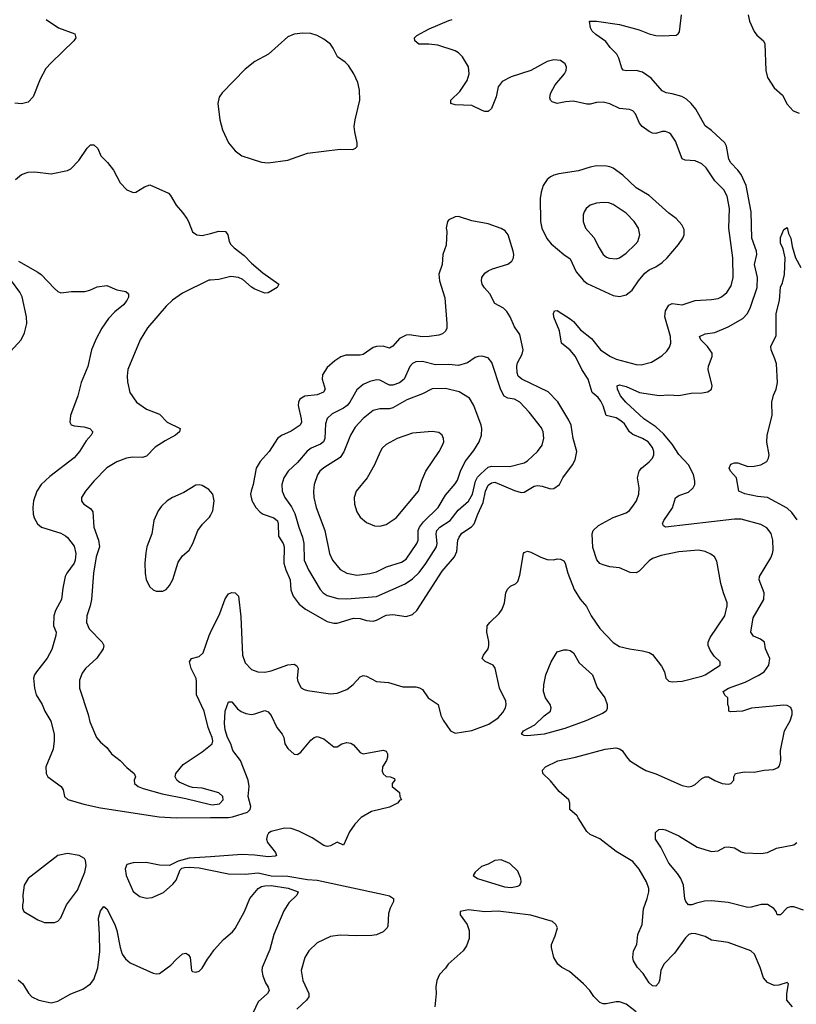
# Model space of a CAD drawing. Header units: inches. Extents: x 1834610 to 2027685, y 642842 to 774116.
# Tile 436 of 632: x 1928839 to 1933565, y 718865 to 724860. Entities that reach past the tile are written whole.
import ezdxf

# ---------------------------------------------------------------- set-up
doc = ezdxf.new("R2010")
doc.units = ezdxf.units.IN
doc.header["$MEASUREMENT"] = 0
for name, color, linetype in [('B9721', 7, 'Continuous'), ('B9722', 7, 'Continuous'), ('B9731', 7, 'Continuous'), ('B9732', 7, 'Continuous')]:
    doc.layers.add(name, color=color, linetype=linetype)

msp = doc.modelspace()

# ---------------------------------------------------------------- linework, layer by layer
at = {"layer": 'B9721', "color": 5, "elevation": 460}
msp.add_lwpolyline([(1929130, 719783.2), (1929070.7, 719770), (1928890.6, 719630), (1928864.9, 719590), (1928858, 719530), (1928860.7, 719490), (1928856, 719470), (1928856, 719450), (1928864.7, 719430), (1928950, 719378.8), (1928990, 719362.8), (1929050, 719364), (1929070, 719371), (1929089.4, 719390.6), (1929123.7, 719470), (1929190, 719559.1), (1929236, 719670), (1929242.7, 719710), (1929239.6, 719739.6), (1929232.5, 719752.5), (1929201.6, 719770)], close=True, dxfattribs=at)
at = {"layer": 'B9721', "color": 5}
for points, elevation in [([(1930000, 719763.3), (1929870, 719754), (1929804.1, 719735.9), (1929750.8, 719709.2), (1929690, 719711.8), (1929607.9, 719727.9), (1929530, 719727), (1929490, 719715.4), (1929479.7, 719690), (1929486.8, 719650), (1929530, 719552.4), (1929570, 719522.3), (1929610, 719510.3), (1929644, 719516), (1929714, 719546), (1929770, 719596), (1929790, 719621), (1929815.5, 719684.5), (1929826, 719694), (1929841.6, 719698.4), (1929870, 719699.5), (1929930, 719694.9), (1930000, 719681)], 460), ([(1928830, 719014.4), (1928857.1, 718990), (1928892.6, 718932.6), (1928913, 718910), (1928954.8, 718890), (1929030, 718874.9), (1929070, 718884.9), (1929150, 718928.2), (1929222.4, 718957.6), (1929269.2, 718990), (1929290, 719016), (1929313.6, 719086.4), (1929326.7, 719186.7), (1929325.3, 719290), (1929317.4, 719390), (1929330, 719434.8), (1929350, 719461), (1929370, 719446.8), (1929418, 719350), (1929430, 719314.8), (1929449.2, 719210), (1929462.2, 719170), (1929482, 719142), (1929510, 719118.2), (1929650, 719055.2), (1929670, 719050.2), (1929690, 719052.4), (1929757.6, 719102.4), (1929790, 719138), (1929830, 719172), (1929850, 719175.5), (1929866.4, 719166.4), (1929877.1, 719150), (1929884.9, 719070), (1929890, 719064), (1929910, 719060.5), (1929930, 719067), (1929950, 719084.9), (1929981.1, 719138.9), (1930000, 719164.8)], 440)]:
    msp.add_lwpolyline(points, dxfattribs=dict(at, elevation=elevation))
at = {"layer": 'B9722', "color": 5}
for points, elevation in [([(1928999.9, 724859.9), (1929074.8, 724810), (1929173.5, 724773.5), (1929180.5, 724750), (1929168.4, 724730), (1929030, 724597.6), (1928998.2, 724561.8), (1928962.5, 724497.5), (1928920.5, 724390), (1928890, 724358), (1928850, 724347), (1928810, 724352)], 480), ([(1928813.1, 723886.9), (1928850, 723916.3), (1928890, 723930.6), (1928930, 723933.4), (1929030, 723920.5), (1929130, 723940.7), (1929150, 723950.8), (1929198.7, 724001.3), (1929250, 724078), (1929270, 724098), (1929290, 724098), (1929314.6, 724074.6), (1929333.4, 724030), (1929374, 723990), (1929410, 723942.8), (1929450, 723866.8), (1929490, 723824), (1929530, 723807.3), (1929546, 723810), (1929598.6, 723841.4), (1929630, 723853.4), (1929743.4, 723803.4), (1929755.8, 723790), (1929790.2, 723730.2), (1929830, 723686.7), (1929854.9, 723650), (1929867, 723630), (1929890, 723568), (1929916, 723550), (1929950, 723545.2), (1930000, 723558.3)], 480), ([(1928830.8, 723390), (1928950, 723322), (1928970, 723307.7), (1929050, 723222), (1929070, 723204.9), (1929090, 723197.3), (1929154.8, 723205.2), (1929234.9, 723205.1), (1929266.3, 723213.7), (1929310, 723234), (1929370, 723241), (1929430, 723214.8), (1929484, 723204), (1929501, 723190), (1929500.5, 723170), (1929490.4, 723150), (1929470, 723124.2), (1929418.3, 723081.7), (1929378.9, 723041.1), (1929338.6, 722981.5), (1929304.3, 722915.7), (1929275.6, 722850), (1929252.8, 722747.3), (1929212.9, 722650), (1929191.8, 722570), (1929148.5, 722450), (1929143, 722410), (1929152.8, 722392.8), (1929170, 722386.7), (1929230, 722381.6), (1929264.7, 722370), (1929282.8, 722350), (1929274, 722330), (1929244, 722296), (1929202, 722230), (1929170, 722193), (1929021.8, 722078.1), (1928968.4, 722030), (1928942, 721990), (1928923.1, 721930), (1928918.3, 721890), (1928919.6, 721850), (1928926, 721826), (1928946, 721790), (1928970.8, 721770), (1929090, 721733.1), (1929117, 721717), (1929130, 721706.7), (1929170, 721654.4), (1929179.8, 721610), (1929176.4, 721570), (1929170.1, 721550), (1929124.7, 721490), (1929115.2, 721470), (1929100.6, 721399.4), (1929094, 721330), (1929057.2, 721262.8), (1929046, 721230), (1929043.6, 721170), (1929059.7, 721130), (1929058.9, 721110), (1929033.9, 721026.1), (1929006.7, 720973.3), (1928940.2, 720890), (1928927.9, 720870), (1928922.4, 720850), (1928928.3, 720790), (1928938.6, 720750), (1928976, 720690), (1928992.2, 720650), (1929028.2, 720588.2), (1929049.1, 720510), (1929048.9, 720470), (1929041.7, 720418.3), (1928998.7, 720310), (1928999.5, 720270), (1929010, 720250.6), (1929090.5, 720190), (1929103, 720170), (1929110.5, 720130), (1929132.6, 720112.6), (1929230, 720082.6), (1929330, 720061.2), (1929687.2, 720007.2), (1929790, 720000.7), (1930000, 720001.8)], 460), ([(1928738.2, 722790), (1928847.6, 722910), (1928867.3, 722952.7), (1928881.1, 723010), (1928879.7, 723050), (1928853.2, 723173.2), (1928840, 723200), (1928789.6, 723270)], 460), ([(1930000, 723274.3), (1929990, 723273.6), (1929830, 723194.6), (1929768.9, 723151.1), (1929730, 723115.1), (1929617.2, 722982.8), (1929572.2, 722910), (1929497, 722730), (1929492, 722690), (1929494.7, 722654.7), (1929509, 722589), (1929550.5, 722530), (1929610, 722488.7), (1929690, 722458.7), (1929737.1, 722410), (1929814.4, 722370), (1929811.8, 722350), (1929786.5, 722330), (1929724, 722296), (1929664, 722256), (1929610, 722201.2), (1929585.9, 722194.1), (1929524.7, 722195.3), (1929489.4, 722190.6), (1929430, 722166.8), (1929370, 722131.9), (1929289, 722050), (1929239.5, 721990), (1929215.3, 721950), (1929214, 721930), (1929219.9, 721919.9), (1929228, 721910), (1929270, 721883.6), (1929283, 721863), (1929290.2, 721770), (1929318.7, 721690), (1929324.8, 721650), (1929303.5, 721590), (1929288.5, 721490), (1929276.5, 721330), (1929268.4, 721290), (1929247.6, 721230), (1929244.7, 721190), (1929262.2, 721150), (1929340.8, 721070), (1929350.2, 721050), (1929346.5, 721030), (1929308.6, 720971.4), (1929238.9, 720910), (1929218.4, 720881.6), (1929201.8, 720838.2), (1929201.7, 720790), (1929255.5, 720630), (1929265.7, 720585.7), (1929305.7, 720490), (1929330, 720461.3), (1929368.2, 720428.2), (1929396.4, 720390), (1929450.5, 720350), (1929490, 720307.7), (1929536, 720270), (1929542.8, 720250), (1929536.3, 720230), (1929538, 720210), (1929560.7, 720190), (1929590, 720179), (1929706.1, 720146.1), (1929850, 720117.5), (1930000, 720081.5)], 480), ([(1930000, 721987), (1929990, 721999.7), (1929950, 722023.9), (1929930, 722028.6), (1929910, 722025.1), (1929838.4, 721981.6), (1929768.9, 721951.1), (1929735.3, 721930), (1929702.2, 721897.8), (1929681.1, 721870), (1929654.9, 721810), (1929642.6, 721730), (1929612.7, 721650), (1929605.8, 721614.1), (1929599.5, 721550), (1929601.3, 721490), (1929608.9, 721448.9), (1929630, 721407.3), (1929650, 721388), (1929670, 721380.5), (1929710, 721380.5), (1929730, 721390.7), (1929750, 721414), (1929770, 721450.8), (1929803, 721557), (1929830, 721594.9), (1929870, 721630.6), (1929892.2, 721670), (1929922, 721750), (1929951.7, 721788.3), (1929994, 721830), (1930000, 721841.5)], 520), ([(1930000, 720514.6), (1929985.8, 720550), (1929960.5, 720650), (1929914.1, 720750), (1929915.4, 720830), (1929911.8, 720848.2), (1929881.9, 720910), (1929872, 720950), (1929883.6, 720970), (1929930, 720983.5), (1929955.2, 721004.8), (1929991.1, 721110), (1930000, 721128.2)], 480), ([(1930000, 720166.7), (1929950, 720180.2), (1929890, 720185.2), (1929870, 720191.3), (1929810, 720218.2), (1929795.1, 720230), (1929784.7, 720250), (1929788.2, 720270), (1929834.4, 720325.6), (1929950, 720401.1), (1930000, 720442.1)], 480)]:
    msp.add_lwpolyline(points, dxfattribs=dict(at, elevation=elevation))
at = {"layer": 'B9731', "color": 5}
for points, elevation in [([(1930914.9, 720000), (1930878.6, 719961.4), (1930845.7, 719914.3), (1930810, 719833.2), (1930770, 719852.3), (1930730.3, 719829.7), (1930710, 719826.6), (1930690, 719832.6), (1930618.2, 719878.2), (1930538.1, 719918.1), (1930490, 719934.6), (1930450, 719937.8), (1930370, 719917.2), (1930353.9, 719906.1), (1930343.9, 719890), (1930340.2, 719870), (1930346.7, 719850), (1930395.6, 719790), (1930402, 719770), (1930394, 719766), (1930350, 719763.2), (1930270, 719773.3), (1930190, 719776.8), (1930000, 719763.3)], 460), ([(1933542, 718850), (1933508.7, 718890), (1933508.7, 718930), (1933518, 718990), (1933510, 718998), (1933459.1, 718980.9), (1933430, 718979.3), (1933390, 718997.2), (1933366.2, 719026.2), (1933345.4, 719090), (1933311.1, 719170), (1933289.6, 719190), (1933150, 719240.8), (1933050, 719254.5), (1933010, 719277), (1932953.6, 719293.6), (1932930, 719295.3), (1932910.7, 719290), (1932890.4, 719270), (1932823.8, 719176.2), (1932758.7, 719110), (1932741.7, 719070), (1932733.7, 719010), (1932726.7, 718993.3), (1932710, 718976), (1932690, 718977), (1932670, 718996.2), (1932632.4, 719052.4), (1932598, 719090), (1932573.6, 719130), (1932569.6, 719150), (1932575.1, 719190), (1932595.1, 719230), (1932601.1, 719290), (1932627, 719350), (1932634.6, 719445.4), (1932658, 719510), (1932667.2, 719550), (1932668.5, 719570), (1932654.2, 719610), (1932610, 719687.6), (1932570, 719734), (1932470, 719795.6), (1932370, 719871.6), (1932310, 719898.7), (1932290, 719917.6), (1932238.6, 720000)], 460), ([(1933610, 719437.3), (1933550, 719458.4), (1933530, 719459.2), (1933510, 719452.6), (1933470, 719409.6), (1933450, 719409.2), (1933443.5, 719430), (1933429.1, 719449.1), (1933390, 719471.9), (1933351.8, 719471.8), (1933290, 719455.7), (1933270, 719454.8), (1933150, 719483.9), (1933050, 719495.7), (1933007.7, 719492.3), (1932958.6, 719481.4), (1932930, 719469.7), (1932909.6, 719469.6), (1932892.7, 719490), (1932886.6, 719506.6), (1932878.5, 719590), (1932862.7, 719630), (1932842, 719662), (1932790, 719724.5), (1932740.9, 719820.9), (1932709, 719870), (1932709.1, 719910.9), (1932728, 719930), (1932749.5, 719930.5), (1932770, 719926.8), (1932850.7, 719890), (1932962, 719822), (1933050, 719794.9), (1933090, 719799.5), (1933130, 719822.4), (1933150, 719823.7), (1933190, 719816.9), (1933230, 719793.4), (1933250, 719786.7), (1933350, 719783.6), (1933391, 719789), (1933445.3, 719814.7), (1933550, 719834.9), (1933569.6, 719850)], 440), ([(1930000, 719681), (1930110, 719659.2), (1930210, 719657.7), (1930290, 719664.4), (1930370, 719646.3), (1930470, 719645), (1930590, 719625.6), (1930650, 719620.6), (1931054.4, 719534.4), (1931090, 719524.9), (1931114, 719510), (1931113, 719490), (1931092.7, 719450), (1931082.6, 719417.4), (1931079, 719341), (1931075.5, 719330), (1931050, 719305.6), (1931010, 719287.6), (1930982.9, 719282.9), (1930890, 719280.9), (1930790, 719286), (1930730, 719278.7), (1930650, 719239.6), (1930597.6, 719190), (1930574.6, 719150), (1930551.5, 719070), (1930561.8, 719010), (1930597.8, 718930), (1930598.6, 718910), (1930584.6, 718890), (1930525.3, 718834.7)], 460), ([(1930000, 719164.8), (1930023.2, 719196.8), (1930079.6, 719260.4), (1930133.7, 719306.3), (1930150, 719326.5), (1930206.3, 719430), (1930240.3, 719510), (1930291, 719570), (1930310, 719581.7), (1930330, 719587.1), (1930370, 719587.4), (1930472.9, 719572.9), (1930534, 719550), (1930526, 719530), (1930477.5, 719482.5), (1930445.7, 719434.3), (1930384.6, 719290), (1930360.8, 719199.2), (1930315.2, 719090), (1930313.2, 719070), (1930319.1, 719039.1), (1930335.4, 718995.4), (1930350.4, 718969.6), (1930357.6, 718950), (1930355.4, 718944.6), (1930346, 718930), (1930290, 718879.6), (1930257.8, 718810)], 440), ([(1932590, 718819.7), (1932530, 718866.6), (1932490, 718879.7), (1932470, 718880.5), (1932407.8, 718867.8), (1932390, 718867.6), (1932370, 718875.1), (1932333.3, 718913.3), (1932309.2, 718950), (1932270, 718989.3), (1932185.4, 719065.4), (1932139, 719090), (1932113.2, 719110), (1932089.3, 719150), (1932075.1, 719210), (1932076, 719230), (1932098, 719282), (1932111.8, 719330), (1932101.6, 719350), (1932081.3, 719370), (1931950, 719408), (1931750, 719431.8), (1931670, 719427.9), (1931570, 719440.3), (1931518.8, 719430), (1931519.1, 719410), (1931562.8, 719350), (1931574.4, 719314.4), (1931573.7, 719266.3), (1931559.1, 719220.9), (1931538, 719190), (1931446, 719110), (1931430, 719084), (1931393.2, 719046.8), (1931377.3, 719010), (1931370.7, 718970.7), (1931373, 718930), (1931364.4, 718850)], 480)]:
    msp.add_lwpolyline(points, dxfattribs=dict(at, elevation=elevation))
at = {"layer": 'B9731', "color": 5, "elevation": 480}
msp.add_lwpolyline([(1931770, 719745.2), (1931730, 719741.2), (1931690, 719717.2), (1931650, 719704), (1931611, 719670), (1931598.8, 719650), (1931624.9, 719630), (1931790, 719580.2), (1931830, 719575.8), (1931870, 719583.6), (1931882.9, 719590), (1931891.6, 719610), (1931889.6, 719630), (1931870, 719675.3), (1931822, 719722)], close=True, dxfattribs=at)
at = {"layer": 'B9732', "color": 5}
for points, elevation in [([(1932238.6, 720000), (1932231.5, 720011.5), (1932187.6, 720050), (1932188, 720090), (1932181.3, 720110), (1932121.2, 720161.2), (1932070, 720225.1), (1932023.5, 720270), (1932021.1, 720290), (1932038.9, 720310), (1932113.5, 720346.5), (1932222.4, 720370), (1932401.5, 720418.5), (1932467.2, 720427.2), (1932490, 720420.6), (1932506.3, 720410), (1932531.1, 720371.1), (1932550, 720350.3), (1932610.5, 720310), (1932650, 720288.8), (1932710, 720268.5), (1932870, 720196.4), (1932910, 720188.4), (1932930, 720192.7), (1932950, 720203.8), (1932990, 720240.3), (1933010.3, 720250.3), (1933030.3, 720250.3), (1933070, 720227.3), (1933114, 720210), (1933150, 720206), (1933166, 720210), (1933186, 720230), (1933186, 720250), (1933195.3, 720270), (1933250, 720281.3), (1933310, 720279.1), (1933370, 720290.2), (1933425.9, 720294.1), (1933454.3, 720305.7), (1933462.7, 720317.3), (1933471.3, 720348.7), (1933469.7, 720410.2), (1933493.7, 720530), (1933529, 720591), (1933540.8, 720630), (1933540.8, 720650), (1933532.5, 720672.5), (1933510, 720683.7), (1933490, 720686.8), (1933292.8, 720667.2), (1933238, 720650), (1933165.8, 720645.8), (1933155.3, 720650), (1933154.6, 720674.6), (1933148, 720690), (1933148, 720730), (1933130, 720748), (1933121.2, 720770), (1933152.7, 720790), (1933253.5, 720826.5), (1933333.8, 720866.2), (1933369.7, 720890), (1933398, 720930), (1933404, 720970), (1933377.7, 721030), (1933371.1, 721070), (1933348.1, 721088.1), (1933305.9, 721105.9), (1933288.3, 721130), (1933302.2, 721217.8), (1933368.2, 721330), (1933369.7, 721370), (1933339.6, 721450), (1933340.7, 721470), (1933410, 721584), (1933421.3, 721610), (1933424.7, 721630), (1933422, 721690), (1933411.9, 721731.9), (1933385.2, 721765.2), (1933350, 721786.3), (1933230, 721819.2), (1933190, 721819.4), (1932770, 721769.8), (1932757.5, 721777.5), (1932752, 721790), (1932759.7, 721810), (1932812.1, 721887.9), (1932830.9, 721949.1), (1932850, 721963.7), (1932910, 721982), (1932938.5, 722010), (1932947.4, 722030), (1932948.8, 722050), (1932939.4, 722090), (1932910, 722149.7), (1932850, 722211.6), (1932810, 722274.9), (1932758, 722338), (1932710, 722381), (1932637.2, 722430), (1932526.9, 722530), (1932495.8, 722570), (1932477, 722610), (1932475.3, 722630), (1932490, 722635.5), (1932530, 722626.7), (1932610.1, 722590.1), (1932730, 722571.2), (1932790, 722574.9), (1932850, 722571.6), (1932924.9, 722584.9), (1932991.8, 722588.2), (1933026, 722594), (1933048.7, 722610), (1933052.7, 722630), (1933029.7, 722730), (1933031, 722750), (1933053, 722810), (1933052.8, 722830), (1933025.1, 722870), (1932984, 722910), (1932977, 722930), (1933010, 722947.4), (1933070, 722955.9), (1933151.5, 722990), (1933239.3, 723040.7), (1933268.5, 723070), (1933286.8, 723110), (1933326.6, 723230), (1933328.4, 723290), (1933311.3, 723370), (1933326.1, 723430), (1933324.2, 723450), (1933295.2, 723530), (1933290.4, 723690), (1933259.6, 723850), (1933230, 723916.1), (1933210, 723943.8), (1933167.8, 723987.8), (1933155, 724010), (1933141, 724090), (1933131.3, 724110), (1933050, 724184.2), (1933010, 724214.3), (1932954.3, 724314.3), (1932925.6, 724350), (1932896.7, 724376.6), (1932869, 724391), (1932810, 724408.9), (1932774.3, 724414.3), (1932750, 724426), (1932683, 724503), (1932630, 724541), (1932590, 724549.7), (1932530, 724547.3), (1932512.1, 724552.1), (1932503.9, 724563.9), (1932486.1, 724626.1), (1932473.3, 724650), (1932433, 724690), (1932405.9, 724725.9), (1932345.1, 724770), (1932323.6, 724790), (1932312.3, 724810), (1932306, 724850), (1932349.3, 724850.7), (1932490, 724830.3), (1932610, 724797.7), (1932670, 724773.8), (1932710, 724764), (1932750, 724760.9), (1932833.6, 724766.4), (1932846.8, 724773.2), (1932853.8, 724786.2), (1932867.6, 724890)], 460), ([(1933271.7, 724888.3), (1933280.2, 724850), (1933308.6, 724788.6), (1933325.1, 724765.1), (1933366, 724730), (1933373.2, 724713.2), (1933380.1, 724550), (1933390, 724506.7), (1933430, 724444.2), (1933480.7, 724400.7), (1933510, 724345.5), (1933545.7, 724305.7), (1933582, 724290)], 460), ([(1930000, 721128.2), (1930056.7, 721243.4), (1930090, 721332.7), (1930110, 721363.1), (1930130, 721372), (1930150.2, 721370.2), (1930170.3, 721350), (1930184, 721224), (1930195.5, 720990), (1930210, 720943), (1930250, 720903.1), (1930289, 720889), (1930330, 720887.9), (1930370, 720895.9), (1930470, 720932.7), (1930510, 720936), (1930525.1, 720925.1), (1930532.8, 720910), (1930527.9, 720850), (1930531.6, 720830), (1930552.4, 720792.4), (1930570, 720781.1), (1930590, 720775.6), (1930730, 720755.2), (1930770, 720759.5), (1930830, 720780.9), (1930868.6, 720811.4), (1930910, 720858.7), (1930930, 720867.4), (1930950, 720863.6), (1931010, 720830.3), (1931083.4, 720823.4), (1931170, 720798), (1931250, 720796.9), (1931272.7, 720792.7), (1931290, 720782), (1931324.9, 720730), (1931384.9, 720690), (1931402.8, 720622.8), (1931415.2, 720595.2), (1931461, 720530), (1931490, 720516.3), (1931590, 720532), (1931693.6, 720570), (1931751.3, 720610), (1931778.7, 720641.3), (1931795.8, 720670), (1931800.5, 720690), (1931798.3, 720710), (1931759.7, 720790), (1931732.4, 720912.4), (1931719.7, 720930), (1931672.3, 720952.3), (1931654, 720970), (1931660.9, 720990), (1931689.7, 721030), (1931694.3, 721050), (1931694.2, 721074.2), (1931682.4, 721130), (1931684.7, 721170), (1931699.7, 721190), (1931756.3, 721243.7), (1931775.3, 721270), (1931788.8, 721310), (1931797.7, 721370), (1931807.1, 721392.9), (1931826.6, 721410), (1931855.9, 721424.1), (1931870, 721439.1), (1931882.6, 721477.4), (1931906, 721610), (1931910, 721616.3), (1931930, 721623.1), (1931950, 721617.4), (1932010, 721586.5), (1932050, 721573.4), (1932089.6, 721570.4), (1932110, 721576.4), (1932130, 721575.5), (1932150, 721564), (1932159.3, 721550), (1932174.9, 721490), (1932214, 721390), (1932250, 721330.7), (1932287.5, 721287.5), (1932316.4, 721230), (1932370, 721153), (1932450, 721068.4), (1932490, 721042.4), (1932550, 721028.4), (1932630, 721018), (1932670, 721007.7), (1932690, 720994), (1932744.4, 720924.4), (1932762.4, 720890), (1932771.8, 720850), (1932790, 720833.1), (1932810, 720827.3), (1932870, 720831.5), (1932990, 720862), (1933011.1, 720870), (1933102.9, 720930), (1933102.7, 720950), (1933064.9, 720984.9), (1933041, 721021), (1933029.7, 721050), (1933028.2, 721070), (1933041.7, 721098.3), (1933131.3, 721230), (1933145.1, 721290), (1933145.1, 721310), (1933121.7, 721370), (1933106.8, 721426.8), (1933082.2, 721562.3), (1933066.6, 721590), (1933045.6, 721605.6), (1933010, 721622.4), (1932970, 721629.7), (1932850, 721619.2), (1932742.4, 721597.6), (1932690, 721579.7), (1932670, 721565.1), (1932610, 721502.9), (1932590, 721491.8), (1932554.5, 721494.5), (1932490, 721522.7), (1932430, 721529.4), (1932390, 721540.9), (1932369.7, 721549.7), (1932351.6, 721571.6), (1932326.1, 721646.1), (1932323.5, 721730), (1932329.8, 721750.2), (1932360.7, 721779.3), (1932450, 721828.8), (1932530, 721857), (1932550, 721872), (1932570, 721897), (1932592.9, 721930), (1932607.7, 721970), (1932608.2, 722010), (1932599.1, 722070), (1932608.2, 722110), (1932623.5, 722130), (1932670, 722167.7), (1932689.7, 722190), (1932698.2, 722210), (1932698.8, 722230), (1932690, 722255.8), (1932663.5, 722290), (1932630, 722309.8), (1932570, 722333.2), (1932550.8, 722350.8), (1932519, 722399), (1932498.2, 722418.2), (1932470, 722435), (1932407.5, 722450), (1932389.6, 722509.6), (1932376.7, 722536.7), (1932359.4, 722559.4), (1932323, 722590), (1932299, 722670), (1932259.7, 722730), (1932221.9, 722810), (1932190, 722847.1), (1932137.1, 722890), (1932124.5, 722964.5), (1932090, 723047.6), (1932087.4, 723070), (1932093.6, 723086.4), (1932110, 723088.8), (1932190, 723038.5), (1932210, 723021.8), (1932252.2, 722972.2), (1932319, 722919), (1932373.6, 722850), (1932430, 722811.8), (1932470, 722792.6), (1932590, 722760.2), (1932621.4, 722758.6), (1932685, 722775), (1932747.2, 722812.8), (1932778.2, 722841.8), (1932794.1, 722865.9), (1932802.7, 722890), (1932800.7, 722930), (1932764.4, 723050), (1932770, 723086.4), (1932790, 723122), (1932810, 723131.4), (1932870, 723124.1), (1932950, 723150.2), (1933050, 723155.4), (1933090, 723162.6), (1933110, 723172.2), (1933141.7, 723198.4), (1933170, 723239.5), (1933180.8, 723290), (1933179.5, 723410), (1933154.2, 723590), (1933158.6, 723710), (1933144.9, 723784.9), (1933123.4, 723823.4), (1933070, 723878.4), (1933016.9, 723956.9), (1932990, 723982.4), (1932950, 723999.3), (1932890, 724004.2), (1932870, 724012), (1932830, 724120.9), (1932801.8, 724161.8), (1932790, 724171.5), (1932770, 724178.7), (1932750, 724179.7), (1932710, 724167.1), (1932690, 724168.6), (1932670, 724178.5), (1932626.4, 724210), (1932611.8, 724230), (1932586.5, 724286.5), (1932570, 724304), (1932550, 724313.1), (1932490, 724318.8), (1932430, 724347.1), (1932390, 724357.8), (1932350, 724355.4), (1932310, 724345.8), (1932290, 724346.2), (1932210, 724363.4), (1932160.2, 724359.8), (1932110, 724349.7), (1932080.1, 724360.1), (1932069.7, 724369.7), (1932064.7, 724384.8), (1932069.7, 724410), (1932097.8, 724462.2), (1932153.6, 724530), (1932164.5, 724550), (1932166.6, 724570), (1932159.3, 724590), (1932130, 724611.6), (1932090, 724615.1), (1932050, 724605.6), (1931950.3, 724549.8), (1931830, 724511.3), (1931775.9, 724484.1), (1931751.7, 724450), (1931738.5, 724390), (1931710, 724319), (1931690, 724300.9), (1931670, 724300.7), (1931653.4, 724306.6), (1931590, 724336.9), (1931490, 724340.9), (1931462, 724350), (1931462.7, 724370), (1931517.3, 724422.7), (1931561.5, 724490), (1931575, 724530), (1931570, 724572.3), (1931534.1, 724634.1), (1931510, 724658.7), (1931489.8, 724669.8), (1931384.2, 724704.2), (1931328.9, 724711.1), (1931269, 724710), (1931243.7, 724730), (1931241.2, 724750), (1931255.9, 724764.1), (1931330, 724803.1), (1931450, 724855.3), (1931470, 724861.1)], 480), ([(1930000, 723558.3), (1930050, 723571.4), (1930090.8, 723570), (1930105.5, 723550), (1930113.1, 723510), (1930124.6, 723490), (1930144.2, 723470), (1930204.1, 723424.1), (1930250, 723377.1), (1930319.2, 723319.2), (1930416, 723250), (1930406, 723230), (1930374.8, 723210), (1930350, 723196), (1930330, 723195.1), (1930270, 723219.1), (1930250, 723231.1), (1930197.3, 723277.3), (1930170, 723289.8), (1930124.3, 723295.7), (1930050, 723277.6), (1930000, 723274.3)], 480), ([(1933570, 721814.5), (1933538.9, 721858.9), (1933510, 721885.6), (1933390, 721949.8), (1933330, 721956.1), (1933252.9, 721972.9), (1933216, 721990), (1933200.9, 722070), (1933165.2, 722110), (1933157.2, 722130), (1933167, 722153), (1933190, 722160.7), (1933210, 722160.7), (1933270, 722139.3), (1933310, 722141.7), (1933350, 722150.2), (1933385.1, 722170), (1933397.2, 722190), (1933399.8, 722210), (1933386.6, 722286.6), (1933389.1, 722330), (1933417.7, 722450), (1933415.9, 722530), (1933426.5, 722573.5), (1933443.5, 722610), (1933450.9, 722650), (1933444, 722764), (1933435.8, 722795.8), (1933412.7, 722850), (1933409.5, 722870), (1933442.5, 722937.5), (1933442.8, 723070), (1933462.6, 723150), (1933470, 723232), (1933482, 723258), (1933492.7, 723307.3), (1933497.2, 723410), (1933485.1, 723465.1), (1933470, 723498), (1933470, 723534), (1933490, 723582), (1933510, 723594), (1933518, 723558), (1933532.4, 723530), (1933539.3, 723479.3), (1933560.7, 723410), (1933592.7, 723350)], 440), ([(1930000, 721841.5), (1930014.8, 721870), (1930022.2, 721930), (1930013.3, 721970), (1930000, 721987)], 520), ([(1930000, 720001.8), (1930110, 720002.4), (1930134.5, 720005.5), (1930224.8, 720035.2), (1930241.8, 720050), (1930244.9, 720070), (1930228.9, 720130), (1930235.5, 720190), (1930229, 720230), (1930183.2, 720350), (1930136.5, 720410), (1930123.4, 720450), (1930103.4, 720490), (1930090, 720536), (1930085.8, 720574.2), (1930088.6, 720650), (1930110, 720706), (1930130, 720706), (1930163.6, 720663.6), (1930186.9, 720646.9), (1930215.1, 720635.1), (1930250, 720630.3), (1930270, 720633.1), (1930330, 720653.7), (1930350, 720646), (1930370, 720624), (1930403.1, 720550), (1930437, 720510), (1930445.7, 720490), (1930451.7, 720450), (1930470, 720422.4), (1930510, 720388), (1930530, 720385.5), (1930550, 720400.5), (1930610, 720474), (1930630, 720490.3), (1930650, 720495.8), (1930690, 720480.4), (1930750, 720433.4), (1930770, 720433.4), (1930799, 720450), (1930830, 720458), (1930854.3, 720454.3), (1930870, 720444.9), (1930910, 720397.1), (1930930, 720390.4), (1931050, 720412.7), (1931070, 720406), (1931076.4, 720390), (1931076.5, 720370), (1931070.3, 720350), (1931047.2, 720310), (1931044, 720284), (1931050, 720267.7), (1931070, 720252.7), (1931094, 720250), (1931119.6, 720239.6), (1931122, 720230), (1931104.7, 720210), (1931104.7, 720190), (1931150, 720154), (1931152, 720130), (1931162, 720110), (1931153, 720107), (1931138.8, 720090), (1931090, 720064.2), (1930980.3, 720039.8), (1930917.3, 720002.7), (1930914.9, 720000)], 460), ([(1930000, 720442.1), (1930009.8, 720450.2), (1930013.7, 720470), (1930009.8, 720490), (1930000, 720514.6)], 480), ([(1930000, 720081.5), (1930010, 720079.1), (1930054.1, 720085.9), (1930076.1, 720110), (1930074.3, 720130), (1930050, 720153.2), (1930000, 720166.7)], 480)]:
    msp.add_lwpolyline(points, dxfattribs=dict(at, elevation=elevation))
for points, elevation in [([(1930561.7, 724778.3), (1930510, 724771.5), (1930470, 724755.1), (1930352.2, 724650), (1930270, 724604.7), (1930210, 724558), (1930070, 724414.3), (1930052.1, 724387.9), (1930045.2, 724350), (1930056.9, 724250), (1930072.3, 724190), (1930110.3, 724110), (1930150, 724061.3), (1930190.2, 724030.2), (1930310, 723992.4), (1930350, 723988.9), (1930470, 724004.6), (1930590, 724047), (1930790, 724070.4), (1930866, 724070), (1930883.2, 724076.8), (1930891.8, 724088.2), (1930893.6, 724110), (1930877.5, 724177.5), (1930875.1, 724210), (1930879.7, 724250), (1930909.8, 724370), (1930906.5, 724430), (1930896.2, 724476.2), (1930871.7, 724530), (1930839.7, 724579.7), (1930820, 724600), (1930772.8, 724632.8), (1930746.7, 724686.7), (1930730, 724709.7), (1930690, 724742), (1930650, 724763.5), (1930610, 724775.8)], 520), ([(1932349.7, 723969.7), (1932310, 723962.7), (1932240, 723940), (1932119.2, 723920.8), (1932090, 723913.5), (1932070, 723902.6), (1932050, 723886), (1932024.9, 723850), (1932012.6, 723810), (1932006.7, 723770), (1932008, 723630), (1932016.9, 723590), (1932046.5, 723526.5), (1932074.2, 723494.2), (1932149.6, 723429.6), (1932190, 723404.6), (1932225.4, 723325.4), (1932270, 723271.4), (1932292.6, 723252.6), (1932450, 723180.2), (1932490, 723173.6), (1932530, 723184.7), (1932567.2, 723212.8), (1932605, 723270), (1932644.2, 723315.8), (1932670, 723335.9), (1932710, 723354.7), (1932750, 723381.2), (1932780.3, 723410), (1932848.2, 723490), (1932874.3, 723530), (1932882, 723550), (1932882.3, 723582.3), (1932869.6, 723610), (1932833.6, 723650), (1932790, 723682.3), (1932670, 723788.8), (1932590, 723835.2), (1932510, 723912.8), (1932450, 723954.8), (1932430, 723963.5), (1932410, 723968.4)], 520), ([(1932390, 723747.4), (1932350, 723742), (1932310.2, 723729.8), (1932286.4, 723710), (1932274, 723690), (1932269, 723671), (1932268.7, 723630), (1932282.4, 723590), (1932333.1, 723533.1), (1932364.6, 723470), (1932390.4, 723430), (1932410, 723413.7), (1932427.1, 723407.1), (1932470, 723404), (1932490, 723410.3), (1932530, 723438.3), (1932585.1, 723490), (1932600.5, 723510), (1932614, 723550), (1932605.1, 723590), (1932578.9, 723630), (1932530, 723681.1), (1932450, 723735.1), (1932424.7, 723744.7)], 540), ([(1931510, 723661.6), (1931490, 723659.5), (1931450, 723640.9), (1931442.4, 723630), (1931434, 723590), (1931438, 723570), (1931434, 723486), (1931414.9, 723430), (1931410.3, 723369.7), (1931390.4, 723309.6), (1931394, 723270), (1931427.1, 723167.1), (1931439.1, 723010), (1931437.6, 722982.4), (1931430, 722962.9), (1931412.8, 722947.2), (1931390, 722938.7), (1931330.2, 722929.8), (1931290, 722929.1), (1931210, 722941.8), (1931190, 722939.4), (1931150, 722918.2), (1931110, 722871.2), (1931090, 722859.7), (1931050, 722870.9), (1931010, 722869.8), (1930990, 722863.1), (1930930, 722822), (1930910, 722817.3), (1930823.2, 722816.8), (1930793.7, 722806.3), (1930756.4, 722783.6), (1930710, 722743), (1930682, 722698), (1930679.3, 722670), (1930697.2, 722610), (1930687.8, 722592.2), (1930650, 722576), (1930573.5, 722566.5), (1930544.2, 722550), (1930535.3, 722530), (1930534.2, 722510), (1930552.4, 722430), (1930553.5, 722410), (1930546.3, 722390), (1930490, 722353.5), (1930431.8, 722328.2), (1930407.2, 722310), (1930357.5, 722230), (1930302, 722170), (1930278.8, 722130), (1930259.2, 722030), (1930246.7, 721990), (1930244.4, 721970), (1930251.3, 721931.3), (1930274.9, 721890), (1930301.5, 721861.5), (1930320.5, 721850), (1930386, 721826), (1930408, 721808), (1930412.7, 721790), (1930414.8, 721714.8), (1930442.2, 721670), (1930448.1, 721650), (1930445.6, 721550), (1930457.7, 721510), (1930484.5, 721450), (1930489, 721389), (1930503.8, 721350), (1930540.3, 721300.3), (1930578.9, 721270), (1930710, 721196.3), (1930750, 721186.2), (1930770, 721186.2), (1930870, 721215.1), (1930910, 721213.8), (1930950, 721201.2), (1930990, 721197.6), (1931010, 721203.2), (1931070, 721235.1), (1931110, 721238), (1931190, 721225.4), (1931230, 721237.7), (1931256.6, 721263.4), (1931410, 721502.6), (1931485.7, 721590), (1931498.5, 721621.5), (1931505, 721690), (1931512.8, 721710), (1931530, 721732.7), (1931588.8, 721771.2), (1931605.3, 721790), (1931626.8, 721850), (1931660.2, 721919.8), (1931673, 721990), (1931690, 722025.9), (1931710, 722040.4), (1931730, 722043.8), (1931850, 721993.4), (1931890, 721981.5), (1931910, 721983.2), (1931970, 722018.8), (1931990, 722022.6), (1932019.1, 722019.1), (1932070, 722003.2), (1932090, 722005.2), (1932123.5, 722030), (1932143.5, 722070), (1932203.9, 722150), (1932220.3, 722179.7), (1932229.8, 722230), (1932207.6, 722310), (1932194.6, 722390), (1932180.8, 722420.8), (1932113.4, 722533.4), (1932054.4, 722594.4), (1931895.1, 722670), (1931873.2, 722690), (1931865.6, 722710), (1931864.3, 722750), (1931869.1, 722770.9), (1931897.4, 722822.6), (1931902.4, 722850), (1931882.3, 722942.3), (1931850.8, 722990), (1931824.8, 723050), (1931803.5, 723083.5), (1931783.7, 723103.7), (1931731.3, 723131.3), (1931699.8, 723190), (1931667.1, 723227.1), (1931654.2, 723250), (1931649.7, 723270), (1931652.4, 723290), (1931670, 723317), (1931689, 723331), (1931716.9, 723343.1), (1931808.7, 723371.3), (1931834, 723390), (1931844.2, 723410), (1931846.3, 723430), (1931842, 723450), (1931812.4, 723550), (1931793.7, 723573.7), (1931770, 723587.8), (1931690, 723617.7), (1931590, 723634.8)], 520), ([(1931651, 722811), (1931630, 722809.7), (1931610, 722802), (1931563.8, 722770), (1931510, 722754.6), (1931450, 722759.8), (1931370, 722758.6), (1931290, 722778.9), (1931250, 722776.8), (1931230, 722766.9), (1931212.3, 722747.7), (1931178.2, 722670), (1931150, 722647.8), (1931110, 722634.7), (1931090, 722634.5), (1931030, 722664.2), (1931010, 722666.6), (1930970, 722657.8), (1930930, 722638.7), (1930890, 722605.4), (1930848.5, 722530), (1930832.1, 722510), (1930810, 722494.5), (1930740.3, 722459.7), (1930710, 722431.3), (1930700, 722400), (1930695.5, 722310), (1930688.3, 722290), (1930670, 722274.6), (1930613.1, 722250), (1930588.1, 722231.9), (1930530, 722163.1), (1930473.2, 722110), (1930445.4, 722070), (1930434, 722030), (1930436.5, 721990), (1930452, 721950), (1930493.8, 721893.8), (1930513.2, 721853.2), (1930537.2, 721770), (1930560.8, 721710), (1930568.3, 721670), (1930570.1, 721570), (1930597.3, 721510), (1930667.2, 721390), (1930686.5, 721370), (1930710, 721354.7), (1930775.6, 721335.6), (1930830, 721334.5), (1931010, 721348.6), (1931184.9, 721424.9), (1931230, 721454.6), (1931270, 721494.2), (1931311.5, 721548.5), (1931375.7, 721650), (1931380.2, 721670), (1931372.6, 721730), (1931377.4, 721750), (1931395.7, 721770), (1931457.7, 721810), (1931507.3, 721872.7), (1931571, 721929), (1931595.2, 721970), (1931612, 722050), (1931625.4, 722074.6), (1931645, 722095), (1931690, 722134.4), (1931710, 722141.1), (1931821.6, 722138.4), (1931910, 722162.2), (1931930, 722174.4), (1931989.9, 722230.2), (1932019.1, 722270), (1932028.6, 722311.4), (1932024.5, 722350), (1932015, 722375), (1931939.3, 722470), (1931882, 722530), (1931850, 722549), (1931810, 722555.5), (1931788, 722568), (1931767.1, 722607), (1931713, 722773), (1931690, 722801.3)], 540), ([(1931430, 722613.2), (1931350, 722611.2), (1931290, 722582.4), (1931194.4, 722545.6), (1931110, 722497.2), (1931090, 722491.2), (1931030, 722489.9), (1930990, 722479.8), (1930930, 722432.4), (1930880.7, 722379.3), (1930851.9, 722330), (1930810.6, 722229.4), (1930790, 722194.2), (1930690, 722132), (1930665.5, 722110), (1930651, 722089), (1930631.3, 722030), (1930627.2, 721990), (1930629.2, 721950), (1930642.8, 721890), (1930696.8, 721750), (1930724.7, 721610), (1930742.4, 721570), (1930790, 721512.9), (1930830, 721489.2), (1930890, 721477.6), (1930970, 721487.5), (1931010, 721498.8), (1931071.7, 721528.3), (1931162.3, 721557.7), (1931190, 721575.5), (1931256.5, 721670), (1931263.2, 721690), (1931264.6, 721750), (1931271.7, 721770), (1931296.9, 721803.1), (1931386, 721890), (1931430, 721965.5), (1931490, 722033.1), (1931503.5, 722056.5), (1931520.6, 722110), (1931550.6, 722170), (1931603, 722237), (1931635, 722290), (1931648.7, 722330), (1931651, 722370), (1931647.6, 722390), (1931603.7, 722510), (1931575.6, 722555.6), (1931513.3, 722593.3)], 560), ([(1931350, 722352.4), (1931230, 722341.6), (1931136, 722310), (1931070, 722274), (1931045.5, 722250), (1931031.7, 722228.3), (1930997.4, 722150), (1930954.3, 722070), (1930887, 721990), (1930873.7, 721950), (1930876.5, 721910), (1930890, 721862.8), (1930910, 721830.6), (1930950, 721798), (1930999, 721779), (1931030, 721775.8), (1931070, 721787), (1931130, 721827.6), (1931265.7, 721990), (1931285.9, 722054.1), (1931309.7, 722110), (1931391.1, 722230), (1931412.8, 722270), (1931419.7, 722290), (1931418.7, 722310), (1931410.9, 722330.9), (1931390, 722346.3)], 580), ([(1931930, 720500.5), (1931910, 720501.6), (1931893.2, 720510), (1931905.1, 720530), (1931973.6, 720566.4), (1932030, 720621.6), (1932069.3, 720650), (1932073.6, 720670), (1932067.3, 720690), (1932038.4, 720730), (1932027.6, 720770), (1932029.6, 720810), (1932040.9, 720870), (1932074, 720950), (1932109.2, 721010), (1932150, 721023), (1932170, 721023.8), (1932190, 721018.4), (1932210, 721004), (1932244.2, 720944.2), (1932324.6, 720870), (1932353.4, 720793.4), (1932400.3, 720730), (1932413.4, 720690), (1932414, 720666), (1932407.7, 720650), (1932385.4, 720634.6), (1932283.8, 720590), (1932156.8, 720543.2), (1932030, 720509.9)], 460)]:
    msp.add_lwpolyline(points, close=True, dxfattribs=dict(at, elevation=elevation))

doc.saveas('drawing.dxf')
